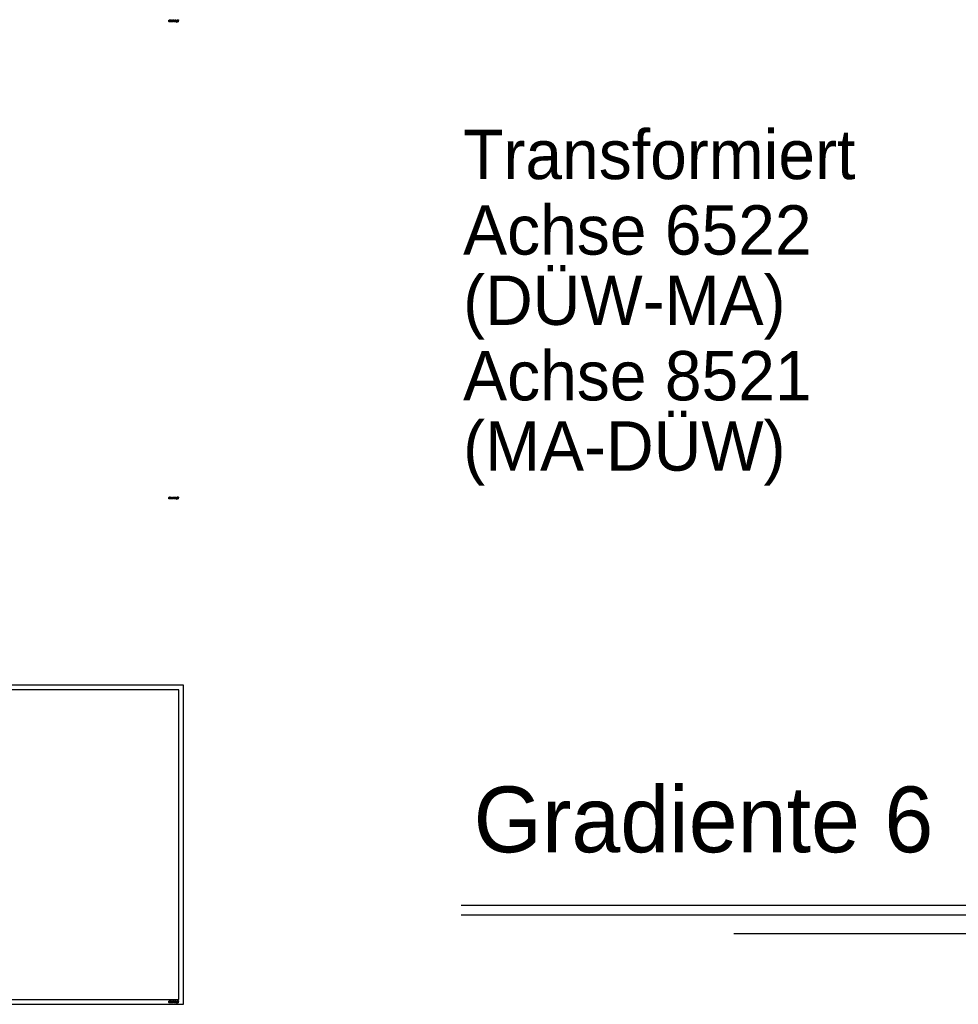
# Model space of a CAD drawing. Header units: metres. Extents: x 3458045 to 3462392, y 5482308 to 5484762.
# Tile 434 of 458: x 3460846 to 3460946, y 5484166 to 5484271. Entities that reach past the tile are written whole.
import ezdxf

# ---------------------------------------------------------------- set-up
doc = ezdxf.new("R2010")
doc.units = ezdxf.units.M
doc.linetypes.add('AUSGEZOGEN', pattern=[2, 1, 1])
doc.layers.get('0').update_dxf_attribs({"linetype": 'CONTINUOUS'})
doc.layers.add('SP_BAUGRUBE-ANKER', color=211, linetype='AUSGEZOGEN')
doc.styles.add('K_ISOCP', font='k_isocp.shx')

# ---------------------------------------------------------------- blocks, each defined once
blk = doc.blocks.new('SYMB82')
at = {"color": 0, "linetype": 'ByBlock', "flags": 128}
for points in [[(1.02, 0.4), (1.01, 0.38), (0.99, 0.33), (0.96, 0.28), (0.93, 0.23), (0.9, 0.18), (0.89, 0.16), (0.85, 0.12), (0.8, 0.09), (0.75, 0.06), (0.7, 0.03), (0.64, 0.02), (0.58, 0), (0.52, 0), (0.46, 0), (0.46, 0), (0.4, 0.01), (0.34, 0.03), (0.29, 0.05), (0.24, 0.08), (0.19, 0.12), (0.15, 0.16), (0.12, 0.19), (0.09, 0.24), (0.07, 0.29), (0.05, 0.34), (0.04, 0.4), (0.03, 0.45), (0.03, 0.51), (0.03, 0.54), (0.04, 0.6), (0.05, 0.66), (0.07, 0.71), (0.09, 0.77), (0.12, 0.82), (0.15, 0.87), (0.19, 0.91), (0.23, 0.95), (0.24, 0.97), (0.29, 1), (0.34, 1.03), (0.39, 1.05), (0.44, 1.06), (0.5, 1.08), (0.56, 1.08), (0.62, 1.08), (0.66, 1.08), (0.72, 1.07), (0.79, 1.06), (0.85, 1.05), (0.9, 1.02), (0.95, 0.99), (1, 0.96), (1.03, 0.92), (1.05, 0.89), (1.07, 0.84), (1.07, 0.78), (1.07, 0.72), (1.07, 0.68), (0.79, 0.68), (0.79, 0.74), (0.78, 0.78), (0.74, 0.82), (0.68, 0.84), (0.62, 0.84), (0.62, 0.84), (0.55, 0.84), (0.5, 0.82), (0.45, 0.8), (0.41, 0.77), (0.37, 0.73), (0.35, 0.68), (0.33, 0.62), (0.32, 0.56), (0.31, 0.54), (0.31, 0.48), (0.32, 0.42), (0.33, 0.37), (0.35, 0.33), (0.39, 0.29), (0.44, 0.26), (0.5, 0.24), (0.5, 0.24), (0.56, 0.24), (0.62, 0.25), (0.67, 0.27), (0.69, 0.29), (0.72, 0.34), (0.73, 0.4), (0.73, 0.4), (1.02, 0.4)], [(0.89, 0.04), (1.53, 1.04), (1.81, 1.04), (2.01, 0.04), (1.25, 0.04), (1.41, 0.28), (1.68, 0.28), (1.6, 0.71), (1.17, 0.04), (0.89, 0.04)], [(2.49, 0.64), (2.7, 0.64), (2.76, 0.64), (2.78, 0.65), (2.82, 0.7), (2.82, 0.72), (2.81, 0.78), (2.8, 0.79), (2.75, 0.8), (2.73, 0.8), (2.52, 0.8), (2.49, 0.64)], [(3.05, 0.04), (3.27, 1.04), (3.63, 1.04), (3.67, 1.04), (3.73, 1.04), (3.78, 1.02), (3.84, 1), (3.89, 0.98), (3.94, 0.95), (3.99, 0.91), (4.03, 0.87), (4.03, 0.87), (4.06, 0.82), (4.09, 0.77), (4.11, 0.71), (4.13, 0.66), (4.13, 0.6), (4.13, 0.54), (4.13, 0.48), (4.11, 0.43), (4.09, 0.37), (4.07, 0.32), (4.04, 0.27), (4, 0.23), (3.98, 0.2), (3.93, 0.17), (3.89, 0.14), (3.83, 0.11), (3.78, 0.09), (3.72, 0.07), (3.67, 0.06), (3.61, 0.05), (3.55, 0.05), (3.49, 0.04), (3.45, 0.04), (3.41, 0.04), (3.46, 0.28), (3.5, 0.28), (3.56, 0.28), (3.62, 0.29), (3.68, 0.31), (3.73, 0.33), (3.76, 0.35), (3.8, 0.39), (3.83, 0.44), (3.85, 0.49), (3.85, 0.54), (3.85, 0.6), (3.84, 0.66), (3.81, 0.71), (3.8, 0.72), (3.76, 0.76), (3.71, 0.78), (3.65, 0.8), (3.62, 0.8), (3.58, 0.8), (3.48, 0.8), (3.33, 0.04), (3.05, 0.04)], [(4.09, -0.12), (4.65, 1.2), (4.85, 1.2), (4.29, -0.12), (4.09, -0.12), (4.15, -0.08), (4.27, -0.08), (4.79, 1.16), (4.68, 1.16), (4.15, -0.08), (4.09, -0.12)], [(4.85, 0.04), (5.02, 0.92), (4.93, 0.92), (4.96, 1.04), (5.32, 1.04), (5.13, 0.04), (4.85, 0.04), (4.9, 0.08), (5.1, 0.08), (5.28, 1), (4.99, 1), (4.98, 0.96), (5.07, 0.96), (4.9, 0.08), (4.85, 0.04)]]:
    blk.add_lwpolyline(points, close=True, dxfattribs=at)
for points in [[(2.09, 0.04), (2.28, 1.04), (2.77, 1.04), (2.83, 1.03), (2.89, 1.02), (2.95, 1.01), (3, 0.99), (3.03, 0.96), (3.06, 0.92), (3.09, 0.87), (3.11, 0.81), (3.11, 0.76), (3.1, 0.7), (3.08, 0.64), (3.05, 0.6), (3.05, 0.6), (3, 0.57), (2.95, 0.54), (2.89, 0.53), (2.88, 0.52), (2.93, 0.5), (2.97, 0.47), (3, 0.43), (3.02, 0.38), (3.03, 0.33), (3.02, 0.28), (2.97, 0.04), (2.69, 0.04), (2.74, 0.28), (2.74, 0.31), (2.74, 0.33), (2.73, 0.36), (2.72, 0.38), (2.7, 0.39), (2.68, 0.4), (2.65, 0.4), (2.44, 0.4)], [(2.44, 0.4), (2.37, 0.04), (2.09, 0.04)]]:
    blk.add_lwpolyline(points, dxfattribs=at)

msp = doc.modelspace()

# ---------------------------------------------------------------- linework, layer by layer
at = {"color": 7}
msp.add_line((3461652.1225, 5484173.2754), (3460922.1225, 5484173.2754), dxfattribs=at)
at = {"color": 4, "flags": 128}
msp.add_lwpolyline([(3459991.5579, 5484165.7754), (3460863.5579, 5484165.7754), (3460863.5579, 5484199.721), (3459991.5579, 5484199.721), (3459991.5579, 5484165.7754)], close=True, dxfattribs=at)
at = {"color": 6, "flags": 128}
msp.add_lwpolyline([(3459993.5579, 5484166.2754), (3460863.0579, 5484166.2754), (3460863.0579, 5484199.221), (3459993.5579, 5484199.221), (3459993.5579, 5484166.2754)], close=True, dxfattribs=at)
at = {"layer": 'SP_BAUGRUBE-ANKER', "color": 1}
for p, q in [((3460950.1844, 5484176.2754), (3460893.1067, 5484176.2754)), ((3460950.1844, 5484175.2754), (3460893.1067, 5484175.2754))]:
    msp.add_line(p, q, dxfattribs=at)

# ---------------------------------------------------------------- block references
at = {"color": 4, "xscale": 0.2000000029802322, "yscale": 0.2000000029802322, "zscale": 0.2000000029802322}
for p in [(3460861.9779, 5484270.2877), (3460861.9779, 5484219.5373), (3460861.9779, 5484165.9254)]:
    msp.add_blockref('SYMB82', p, dxfattribs=at)

# ---------------------------------------------------------------- texts
at = {"color": 6, "lineweight": 140, "style": 'K_ISOCP'}
for s, height, p in [('Transformiert', 5.25, (3460893.3104, 5484253.5642)), ('Achse 6522', 5.25, (3460893.3104, 5484245.5332)), ('(DÜW-MA)', 5.25, (3460893.3104, 5484238.0563)), ('Achse 8521', 5.25, (3460893.3104, 5484230.0253)), ('(MA-DÜW)', 5.25, (3460893.3104, 5484222.5484)), ('Gradiente 6', 7, (3460894.4281, 5484181.9468))]:
    msp.add_text(s, height=height, dxfattribs=at).set_placement(p)

doc.saveas('drawing.dxf')
